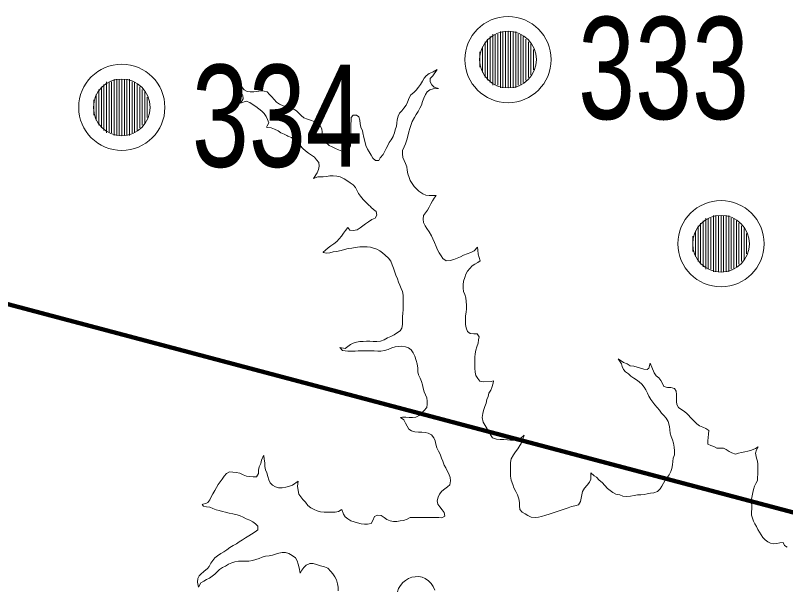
# Model space of a CAD drawing. Extents: x 553962 to 842807, y 8883888 to 9032388.
# Drawn here: x 730580 to 733595, y 8961216 to 8963460 of the extents above; entities that cross this region are included whole.
import ezdxf

# ---------------------------------------------------------------- set-up
doc = ezdxf.new("R2010")
doc.units = 0
doc.header["$LTSCALE"] = 160
for name, color, linetype, lineweight in [('27', 7, 'Continuous', 90), ('33', 7, 'Continuous', 13), ('8', 7, 'Continuous', 13)]:
    doc.layers.add(name, color=color, linetype=linetype, lineweight=lineweight)

msp = doc.modelspace()

# ---------------------------------------------------------------- linework, layer by layer
at = {"layer": '27'}
msp.add_line((739632.7, 8959921), (727062.8, 8963254.1), dxfattribs=at)
at = {"layer": '33'}
for p, q in [((732438, 8963377), (732438, 8963197)), ((732448, 8963387), (732448, 8963187)), ((732458, 8963387), (732458, 8963187)), ((732468, 8963387), (732468, 8963187)), ((732478, 8963397), (732478, 8963177)), ((732488, 8963397), (732488, 8963177)), ((732498, 8963397), (732498, 8963177)), ((732508, 8963397), (732508, 8963177)), ((732518, 8963397), (732518, 8963177)), ((732528, 8963397), (732528, 8963177)), ((732538, 8963397), (732538, 8963177)), ((732548, 8963387), (732548, 8963187)), ((732558, 8963387), (732558, 8963187)), ((732568, 8963377), (732568, 8963197)), ((732418, 8963357), (732418, 8963217)), ((732428, 8963367), (732428, 8963207)), ((732578, 8963367), (732578, 8963207)), ((732588, 8963357), (732588, 8963217)), ((732598, 8963347), (732598, 8963227)), ((732398, 8963317), (732398, 8963257)), ((732408, 8963337), (732408, 8963237)), ((732608, 8963327), (732608, 8963247)), ((730936, 8963200), (730936, 8963000)), ((730946, 8963200), (730946, 8963000)), ((730956, 8963200), (730956, 8963000)), ((730966, 8963210), (730966, 8962990)), ((730976, 8963210), (730976, 8962990)), ((730986, 8963210), (730986, 8962990)), ((730996, 8963210), (730996, 8962990)), ((731006, 8963210), (731006, 8962990)), ((731016, 8963210), (731016, 8962990)), ((731026, 8963210), (731026, 8962990)), ((731036, 8963200), (731036, 8963000)), ((731046, 8963200), (731046, 8963000)), ((730906, 8963170), (730906, 8963030)), ((730916, 8963180), (730916, 8963020)), ((730926, 8963190), (730926, 8963010)), ((731056, 8963190), (731056, 8963010)), ((731066, 8963180), (731066, 8963020)), ((731076, 8963170), (731076, 8963030)), ((730896, 8963150), (730896, 8963050)), ((731086, 8963160), (731086, 8963040)), ((731096, 8963140), (731096, 8963060)), ((730886, 8963130), (730886, 8963070)), ((733272, 8962656), (733272, 8962476)), ((733282, 8962666), (733282, 8962466)), ((733292, 8962666), (733292, 8962466)), ((733302, 8962666), (733302, 8962466)), ((733312, 8962676), (733312, 8962456)), ((733322, 8962676), (733322, 8962456)), ((733332, 8962676), (733332, 8962456)), ((733342, 8962676), (733342, 8962456)), ((733352, 8962676), (733352, 8962456)), ((733362, 8962676), (733362, 8962456)), ((733372, 8962676), (733372, 8962456)), ((733382, 8962666), (733382, 8962466)), ((733392, 8962666), (733392, 8962466)), ((733402, 8962656), (733402, 8962476)), ((733252, 8962636), (733252, 8962496)), ((733262, 8962646), (733262, 8962486)), ((733412, 8962646), (733412, 8962486)), ((733422, 8962636), (733422, 8962496)), ((733432, 8962626), (733432, 8962506)), ((733232, 8962596), (733232, 8962536)), ((733242, 8962616), (733242, 8962516)), ((733442, 8962606), (733442, 8962526))]:
    msp.add_line(p, q, dxfattribs=at)
for centre, radius in [((732508, 8963287), 168.7), ((732508, 8963287), 111), ((730996, 8963100), 168.7), ((730996, 8963100), 111), ((733342, 8962566), 168.7), ((733342, 8962566), 111)]:
    msp.add_circle(centre, radius, dxfattribs=at)
at = {"layer": '8'}
for points in [[(732115.7, 8962987.2), (732115.8, 8962987.5), (732120.2, 8963003.9), (732124.2, 8963016.6), (732128.3, 8963032.6), (732132.9, 8963044.9), (732141.3, 8963060.1), (732148.2, 8963072.1), (732156.2, 8963083.6), (732163.1, 8963097), (732168.8, 8963109.1), (732173.8, 8963122.6), (732178.3, 8963135.8), (732184.4, 8963150), (732191.8, 8963161.2), (732202.3, 8963168.2), (732214.9, 8963172.2), (732235.9, 8963173.6), (732218.8, 8963178.5), (732209.8, 8963188), (732203, 8963199.4), (732203.9, 8963213.2), (732213.4, 8963223), (732230.5, 8963248.7), (732215.3, 8963238.9), (732212.5, 8963238.2), (732199.1, 8963233.2), (732187.4, 8963224), (732179.5, 8963213.8), (732173.2, 8963202.8), (732165.1, 8963189.1), (732157.3, 8963178.4), (732148.6, 8963167.2), (732138.9, 8963158.2), (732128, 8963149.5), (732121.1, 8963137.5), (732115.1, 8963120.8), (732109.7, 8963108.7), (732100, 8963097.3), (732092.4, 8963086.9), (732083.5, 8963077.3), (732078.4, 8963065), (732074.4, 8963051.3), (732073.3, 8963037.9), (732071.1, 8963026.2), (732066.5, 8963012.1), (732063.6, 8963000.4), (732058.6, 8962987.6)], [(731782.2, 8962989.2), (731780.9, 8963002.6), (731779.7, 8963015.7), (731772.2, 8963028.2), (731763.8, 8963038.1), (731751.7, 8963043.7), (731739.3, 8963048.7), (731722.5, 8963053.9), (731709.3, 8963059.6), (731698.8, 8963068.3), (731688.8, 8963077.6), (731679.4, 8963085.9), (731666.8, 8963094.1), (731654.8, 8963100.9), (731641.1, 8963104.7), (731627.4, 8963105.6), (731612.9, 8963112), (731601.5, 8963120.1), (731592.3, 8963130.1), (731583.4, 8963140.9), (731574.6, 8963150.6), (731564.9, 8963160.5), (731552.8, 8963163.8), (731539.8, 8963164.2), (731524.6, 8963162.4), (731512.3, 8963160.4), (731499.1, 8963161.1), (731486.6, 8963161.9), (731475.5, 8963168.4), (731467.6, 8963178.2), (731463.4, 8963188.9), (731459.4, 8963179.4), (731459.1, 8963171.8), (731464.4, 8963157), (731470.2, 8963145.5), (731471.8, 8963132.7), (731461, 8963116.3), (731483, 8963124.3), (731497.3, 8963119.3), (731509.8, 8963109.8), (731520.6, 8963102.7), (731532.7, 8963094.2), (731544.3, 8963085.5), (731554, 8963075.6), (731560.8, 8963064.8), (731566.5, 8963051.8), (731571.3, 8963039.4), (731564.9, 8963027.5), (731562, 8963022.2), (731567.7, 8963021.6), (731580.2, 8963019.6), (731594.3, 8963014.9), (731607.7, 8963008.4), (731619.1, 8963000.8), (731631.5, 8962995), (731641.7, 8962990.1)], [(731942.8, 8962988.2), (731941.5, 8962994.3), (731938.4, 8963007.9), (731932.4, 8963022.3), (731929.2, 8963035.5), (731927.4, 8963049.4), (731923.7, 8963062.8), (731914.6, 8963069.3), (731902.4, 8963069), (731893.6, 8963060.6), (731893.4, 8963048), (731893.2, 8963033.7), (731892.9, 8963017.4), (731892.7, 8963003.8), (731892.5, 8962990.6), (731892.5, 8962988.6)], [(731641.7, 8962990.1), (731646.3, 8962987.8), (731659.9, 8962981.5), (731674.2, 8962970.2), (731684.9, 8962959.5), (731694.6, 8962950.4), (731704.3, 8962939.1), (731715, 8962929.3), (731726.6, 8962920.3), (731739.3, 8962912.2), (731749.8, 8962905.3), (731758.5, 8962894.9), (731766.8, 8962883.5), (731768.8, 8962869.4), (731765.8, 8962856.3), (731761, 8962844.2), (731746, 8962821.5), (731763, 8962827.7), (731771.2, 8962828.2), (731784.2, 8962828.5), (731797.6, 8962829.7), (731810.3, 8962831.3), (731823.5, 8962831.4), (731837.3, 8962831.1), (731851.2, 8962828), (731866.6, 8962819.7), (731877.4, 8962813.2), (731889.6, 8962805), (731901.9, 8962796.5), (731910.4, 8962786.7), (731915.8, 8962775.1), (731923, 8962763), (731930.8, 8962751.8), (731941.2, 8962739.8), (731949.7, 8962730.5)], [(731792, 8962967), (731787, 8962973.6), (731784.1, 8962982.3), (731782.2, 8962989.2)], [(731892.5, 8962988.6), (731892.3, 8962975.1), (731892, 8962961.2), (731891.8, 8962948.3), (731885.4, 8962936.1), (731873.8, 8962927.9), (731858.1, 8962928.3), (731843.8, 8962933.4), (731832.2, 8962939.1), (731820, 8962945.3), (731808.5, 8962951), (731803.8, 8962955)], [(732007.8, 8962902.1), (732002, 8962892.3), (731988.8, 8962891.4), (731979.3, 8962900.8), (731972.1, 8962913.2), (731965, 8962925.4), (731957.3, 8962936.8), (731950.9, 8962950.9), (731946.9, 8962967.5), (731944.2, 8962982), (731942.8, 8962988.2)], [(732058.6, 8962987.6), (732057.8, 8962986.1), (732050.6, 8962973.4), (732043.3, 8962962), (732037.4, 8962950.5), (732031.6, 8962938.4), (732024.7, 8962926.3), (732018.9, 8962915.9)], [(732208.2, 8962596.6), (732199, 8962612.9), (732190.7, 8962625.3), (732184.3, 8962636.6), (732177.6, 8962649.3), (732175.3, 8962662.3), (732177.2, 8962676), (732184.8, 8962687.4), (732192.8, 8962697.5), (732199.9, 8962709), (732205.7, 8962721.7), (732211.8, 8962733.8), (732218.9, 8962744.7), (732227.4, 8962754.7), (732227.4, 8962754.9), (732213.2, 8962755.3), (732199.6, 8962754.8), (732186.6, 8962756), (732174.3, 8962761.6), (732158.4, 8962771.2), (732149.2, 8962780.7), (732140.4, 8962790.7), (732132.4, 8962802), (732125.4, 8962814.1), (732120.6, 8962825.8), (732116.4, 8962839.4), (732113, 8962853.8), (732111.9, 8962867.6), (732107.1, 8962880.5), (732101, 8962891.7), (732096, 8962903.9), (732094.7, 8962918.5), (732095.6, 8962931.2), (732101.8, 8962944.8), (732106.7, 8962957.2), (732111.5, 8962972.6), (732115.7, 8962987.2)], [(731803.8, 8962955), (731796.2, 8962961.3), (731792, 8962967)], [(732018.9, 8962915.9), (732018.1, 8962914.3), (732008.8, 8962903.8), (732007.8, 8962902.1)], [(731949.7, 8962730.5), (731962, 8962718.3), (731971.6, 8962710.5), (731970.4, 8962708.5), (731981.9, 8962700.3), (731992, 8962692.1), (731994.6, 8962677.6), (731987.3, 8962666.6), (731975.5, 8962660.3), (731961.7, 8962651.3), (731950.5, 8962643.8), (731939.3, 8962635.5), (731928.8, 8962628.5), (731916.9, 8962621), (731902.2, 8962617.5), (731889, 8962619.6), (731880.4, 8962629.1), (731871.2, 8962618.2), (731864.1, 8962606.9), (731855.9, 8962595.9), (731847.4, 8962585.2), (731837.4, 8962575.1), (731826.4, 8962566.1), (731814.9, 8962558), (731803.6, 8962550.2), (731793.3, 8962541.4), (731784.4, 8962532.6), (731784.2, 8962532.1), (731797.8, 8962528.9), (731810.5, 8962530.6), (731823.9, 8962534.1), (731837, 8962535.5), (731855.4, 8962539.5), (731867.3, 8962543.3), (731881.6, 8962547.6), (731896.3, 8962549.2), (731909.2, 8962551), (731927.6, 8962553.3), (731943, 8962553.9), (731956.3, 8962553.7), (731969.1, 8962552.4), (731981.2, 8962548.6), (731993.9, 8962544.1), (732006.2, 8962538.1), (732016.3, 8962529.9), (732026.7, 8962521.3), (732040.7, 8962509.1), (732049.8, 8962497.4), (732054.5, 8962482.7), (732059.1, 8962470.6), (732065.4, 8962454.4), (732069.3, 8962442.4), (732075, 8962428.4), (732078.9, 8962415.7), (732084.2, 8962403.5), (732090, 8962390.6), (732095.4, 8962379), (732097.5, 8962364.4), (732097.3, 8962350.3), (732097.2, 8962336.3), (732098.1, 8962320.9), (732097.8, 8962306.7), (732096, 8962294.3), (732095.3, 8962279.4), (732095.4, 8962264.1)], [(732449.3, 8962020), (732450.8, 8962029), (732442.3, 8962026.5), (732411.1, 8962024.7), (732397.8, 8962027.3), (732390, 8962038.1), (732382.2, 8962049.8), (732379.1, 8962062.7), (732378.2, 8962078.2), (732378.1, 8962096.3), (732377.9, 8962109.2), (732378.1, 8962121.8), (732379, 8962135.2), (732382.3, 8962148.7), (732386, 8962162.5), (732390.9, 8962176.8), (732392.3, 8962189.5), (732394.5, 8962202), (732387.3, 8962212.6), (732374.8, 8962213.7), (732360, 8962213.9), (732349.7, 8962222.7), (732344.1, 8962236.8), (732342.1, 8962250.3), (732341.3, 8962265.7), (732341.7, 8962283.8), (732344.2, 8962297.4), (732345.4, 8962310.8), (732345.6, 8962325.2), (732344.8, 8962339.7), (732342.6, 8962353.7), (732338.9, 8962367.3), (732334.3, 8962379.4), (732332.2, 8962392.5), (732332.6, 8962405.4), (732333.3, 8962419.8), (732338.4, 8962433.3), (732343.5, 8962447.3), (732350, 8962458.7), (732358.8, 8962468.7), (732367.5, 8962478.8), (732377.8, 8962486.2), (732389.5, 8962492.3), (732398.6, 8962499.4), (732395.5, 8962512.2), (732391.6, 8962524.6), (732389.6, 8962540.2), (732388.9, 8962552), (732375.1, 8962538.4), (732362.6, 8962532), (732347.6, 8962526.2), (732334.3, 8962520.6), (732321.9, 8962515.1), (732308.6, 8962509.6), (732296, 8962504.8), (732281.1, 8962500.3), (732266.4, 8962499.5), (732253.5, 8962507.7), (732245.8, 8962518), (732239, 8962530.6), (732232.4, 8962541.8), (732226.5, 8962555), (732220.4, 8962571.3), (732214.1, 8962584.6), (732208.2, 8962596.6)], [(732095.4, 8962264.1), (732095.3, 8962250.1), (732092.7, 8962235.9), (732086, 8962225.2), (732074.9, 8962217.9), (732062.5, 8962209.5), (732049.7, 8962202.6), (732036.4, 8962197.2), (732023.4, 8962190.2), (732008.7, 8962184.3), (731994, 8962183.4), (731980.2, 8962183.6), (731967.5, 8962183.8), (731954.2, 8962184), (731940.5, 8962183.6), (731927.8, 8962183.1), (731914.4, 8962180.6), (731902.4, 8962176.6), (731890.8, 8962171.5), (731870.7, 8962155.1), (731849.8, 8962159), (731860.1, 8962148.2), (731881.5, 8962145.8), (731896.6, 8962145.3), (731909.2, 8962145.6), (731922, 8962146.2), (731935.6, 8962146.9), (731949.5, 8962146.6), (731965, 8962146.3), (731983.4, 8962146), (731998.1, 8962145.8), (732010.6, 8962145.8), (732025.1, 8962147.6), (732038.8, 8962151.2), (732052.9, 8962158.2), (732066, 8962161.6), (732078.9, 8962163.2)], [(732078.9, 8962163.2), (732092.4, 8962164.8), (732106.5, 8962162.8), (732118.2, 8962157.7), (732128.5, 8962150.3), (732136.5, 8962138.1), (732143.6, 8962125.2), (732148.9, 8962109), (732151.9, 8962095.7), (732155.2, 8962079), (732155.6, 8962064.8), (732157.6, 8962052.3), (732164, 8962039.4), (732168.8, 8962026.5), (732173.6, 8962013.6), (732175.6, 8962000.7), (732179.7, 8961986.2), (732184.9, 8961974.6), (732190.6, 8961962.9), (732191.4, 8961949.7), (732191.3, 8961937.1), (732189.6, 8961924.7), (732178.7, 8961912.1), (732169.8, 8961902.2), (732160.3, 8961892.7), (732147.7, 8961887.2), (732134.3, 8961885.6), (732121.1, 8961885.8), (732107.7, 8961886.2), (732095, 8961886.2), (732086.9, 8961885.4), (732100.8, 8961876.5), (732107, 8961863.6), (732113.8, 8961852.2), (732119.8, 8961840.4), (732130.5, 8961833.4), (732142.7, 8961829.2), (732157.1, 8961828.3), (732170.3, 8961828), (732183.1, 8961826.8), (732195.8, 8961824.1), (732208.2, 8961817.1), (732217.1, 8961806.3), (732222.2, 8961794.4), (732224.9, 8961780.6), (732229.5, 8961766.6), (732235.9, 8961753.5), (732242.5, 8961741.4), (732248.1, 8961726.8), (732252.8, 8961714.7), (732258.1, 8961699.3), (732264.2, 8961688), (732270.2, 8961676.5), (732275.8, 8961665.1), (732281.5, 8961650.6), (732283.1, 8961637.1), (732280.7, 8961622.4), (732270.7, 8961614.5), (732260.2, 8961606.2), (732249.1, 8961596.5), (732239.4, 8961584.7), (732234.2, 8961572.9), (732231.3, 8961559.4), (732233.9, 8961546.3), (732240.9, 8961535.3)], [(733366.2, 8961758.1), (733362.6, 8961760.7), (733351.9, 8961765.1), (733338.3, 8961764.9), (733325.7, 8961765.9), (733313.8, 8961771.4), (733302.2, 8961775.9), (733290.6, 8961780.8), (733290.5, 8961794.7), (733291.6, 8961807.8), (733293.2, 8961820.7), (733293.9, 8961834.4), (733282.7, 8961842), (733270.7, 8961847.5), (733257.9, 8961853.5), (733247.4, 8961860.6), (733237.8, 8961869.3), (733227.9, 8961880.7), (733208.8, 8961900), (733199.2, 8961908.7), (733187.9, 8961915.4), (733176, 8961925.1), (733168.5, 8961936.1), (733167, 8961948.6), (733167.2, 8961961.9), (733167.4, 8961975), (733166.7, 8961988.1), (733159.5, 8961998.6), (733145.4, 8962003.1), (733132.5, 8962003.5), (733118.6, 8962007), (733113.2, 8962019.2), (733106.5, 8962030.2), (733099, 8962041.1), (733088.4, 8962049.3), (733080.5, 8962060.1), (733064.5, 8962098), (733059.5, 8962078.8), (733052.3, 8962073.3), (733039.1, 8962075.4), (733027.1, 8962078.9), (733013.4, 8962082.8), (733000.7, 8962086.2), (732986.7, 8962088.4), (732974.9, 8962095.5), (732960.4, 8962100.4), (732939.2, 8962115), (732952.4, 8962095.9), (732955.3, 8962085.6), (732960.1, 8962073.8), (732968.6, 8962064.3), (732979.5, 8962056.4), (732989.2, 8962047.9), (733000, 8962040.1), (733011.1, 8962033), (733021, 8962025.2), (733031.4, 8962015.7), (733040.7, 8962004.5), (733047.5, 8961993.6), (733054.3, 8961981.1), (733059.9, 8961969), (733067.2, 8961956.3), (733075.5, 8961944.9), (733083.2, 8961934.7), (733092.2, 8961924.2)], [(732517.4, 8961670.5), (732517.8, 8961684), (732518.1, 8961697.3), (732518.4, 8961709.9), (732520.8, 8961723.5), (732529.5, 8961739.2), (732537.7, 8961750.8), (732546.7, 8961762.7), (732554.8, 8961775.6), (732559.2, 8961784.3), (732564.5, 8961798.3), (732571.8, 8961816.3), (732556.8, 8961803.9), (732544.7, 8961798.8), (732532.2, 8961797.3), (732518.1, 8961797), (732505.6, 8961798.2), (732491.9, 8961798.8), (732477.5, 8961799.1), (732463.1, 8961800.3), (732447.9, 8961805.8), (732439.8, 8961817.7), (732432.6, 8961829.5), (732426.3, 8961840.6), (732418.1, 8961854.2), (732410.6, 8961866.8), (732406.8, 8961885.9), (732409, 8961901.2), (732412.4, 8961913.3), (732417.8, 8961928.8), (732421.9, 8961941.4), (732425.2, 8961955.6), (732429.7, 8961968), (732433.4, 8961980.2), (732440.3, 8961991.9), (732445.1, 8962003.5), (732449.3, 8962020)], [(733092.2, 8961924.2), (733100.5, 8961914.4), (733108.6, 8961903), (733118.7, 8961893.1), (733127.3, 8961882.6), (733135.4, 8961869.7), (733140.4, 8961850.1), (733141, 8961836.6), (733142.2, 8961823.5), (733146.8, 8961810.8), (733151.9, 8961797.9), (733155.9, 8961785.5), (733158.7, 8961769.5), (733160, 8961754.6), (733159.7, 8961739.3), (733155.2, 8961726.6), (733152.8, 8961713.3), (733151.6, 8961699.5), (733149.3, 8961686), (733145.6, 8961673.8)], [(733486.2, 8961446.9), (733480.3, 8961458.2), (733474.1, 8961468.7), (733468.7, 8961479.6), (733464.7, 8961491.1), (733461.9, 8961503), (733461.9, 8961515.6), (733462, 8961527.9), (733462.1, 8961540.7), (733460.7, 8961552.9), (733461.3, 8961565.5), (733463.8, 8961579), (733466.6, 8961591.9), (733469.3, 8961603.9), (733472.9, 8961616.4), (733478, 8961627.3), (733484.3, 8961638.6), (733485.3, 8961650.7), (733485.5, 8961663.3), (733485.8, 8961676.1), (733486, 8961688.2), (733485.9, 8961703), (733485, 8961715.1), (733480.3, 8961726.5), (733476.6, 8961745.9), (733480.4, 8961759), (733488, 8961770.9), (733477.1, 8961764.4), (733460.7, 8961757), (733447.5, 8961753.5), (733435.1, 8961750.9), (733422.6, 8961748.4), (733409.9, 8961746.2), (733398.2, 8961742.1), (733384.5, 8961746.8), (733373.3, 8961752.9), (733366.2, 8961758.1)], [(731858, 8961525.7), (731854.9, 8961523.7), (731843.9, 8961517.6), (731830.9, 8961515.3), (731817.6, 8961514.8), (731804.9, 8961514.9), (731788.8, 8961515.3), (731774, 8961516.1), (731760.5, 8961519.9), (731748.7, 8961524.7), (731735.7, 8961531.2), (731724.9, 8961541.1), (731714.7, 8961553.6), (731704.8, 8961564.2), (731696.3, 8961574.5), (731689.7, 8961585.4), (731686.3, 8961599.4), (731684.2, 8961616.5), (731686.3, 8961636.2), (731664.7, 8961620), (731652.3, 8961616.8), (731637.7, 8961612.5), (731623.8, 8961610.3), (731610.1, 8961610.7), (731597.3, 8961613.5), (731586.6, 8961621), (731576.7, 8961629.6), (731571.3, 8961641.6), (731567.7, 8961655), (731563.2, 8961668.9), (731559, 8961680.7), (731556.3, 8961694.1), (731555.4, 8961707.6), (731554, 8961722.9), (731551.5, 8961736.8), (731547.7, 8961729.8), (731543.1, 8961718.2), (731539.7, 8961705.2), (731533.7, 8961692.7), (731531.1, 8961679.6), (731530.6, 8961665.8), (731523.3, 8961653.8), (731510.1, 8961653.7), (731496.5, 8961654.4), (731483.6, 8961655.8), (731470.6, 8961661.1), (731457.5, 8961667.3), (731444.2, 8961670.3), (731430.6, 8961671.9), (731417.3, 8961672.1), (731405.8, 8961666.3), (731397.2, 8961655.6), (731389.3, 8961644.3), (731381.1, 8961633.9), (731373.8, 8961622.7), (731367.4, 8961611.6), (731360.4, 8961599.3), (731352.1, 8961586.9), (731345.9, 8961574.2), (731341.1, 8961562.5), (731333.5, 8961552.5), (731325.3, 8961548.8), (731312.7, 8961546.2), (731310.8, 8961544.7), (731315.7, 8961538.2)], [(733145.6, 8961673.8), (733139.1, 8961661.2), (733131.5, 8961650.2), (733123.9, 8961640), (733116.7, 8961628.8), (733110.3, 8961617.2), (733103.4, 8961605.9), (733092.8, 8961595.8), (733079.2, 8961590.3), (733066.2, 8961589.3), (733053, 8961586.5), (733040.7, 8961583.6), (733027.5, 8961582.8), (733014.9, 8961582.4), (733001.8, 8961579.6), (732988, 8961576.9), (732972.8, 8961576.2), (732958, 8961577.2), (732945.3, 8961582.1), (732930.7, 8961585.4), (732918.7, 8961591.8), (732908.4, 8961599), (732897.3, 8961607.8), (732887.2, 8961619.2), (732876.4, 8961630.4), (732865, 8961640.5), (732854.5, 8961652), (732844.8, 8961656.5), (732832.8, 8961668.4), (732832.6, 8961643.5), (732827.3, 8961632.1), (732817.8, 8961620.7), (732807.6, 8961608.6), (732799.9, 8961595.7), (732796.6, 8961582.6), (732794.4, 8961569.1), (732791.8, 8961556.4), (732783.5, 8961543.8), (732769.9, 8961539.5), (732757, 8961536.6), (732743, 8961531.8), (732727.9, 8961526.8), (732712.7, 8961521.6), (732700.2, 8961517.3), (732685.3, 8961512.3), (732668.7, 8961506.6), (732656.4, 8961503.3), (732639.7, 8961497.4), (732626.8, 8961494.6), (732613.8, 8961493.5), (732598.8, 8961495.2), (732585.8, 8961501.2), (732575.1, 8961508.3), (732563.9, 8961515), (732553.9, 8961525.5), (732553.2, 8961539.4), (732553.5, 8961552.7), (732550.5, 8961566.7), (732545.4, 8961582.8), (732539.1, 8961595.1), (732531, 8961610), (732526.9, 8961623.5), (732520.5, 8961640.3), (732517.2, 8961655.2), (732517.4, 8961670.5)], [(731315.7, 8961538.2), (731328, 8961535.1), (731340.6, 8961533.9), (731353, 8961529.5), (731365.3, 8961524.4), (731377.8, 8961521.1), (731390.2, 8961517.7), (731402.3, 8961514.4), (731416.4, 8961511.2), (731431, 8961507.7), (731447.1, 8961504.2), (731459.1, 8961500.6), (731471.5, 8961495), (731483.5, 8961489.2), (731497.3, 8961483.3), (731509.5, 8961476.4), (731520.1, 8961469), (731528.8, 8961459.5), (731528.4, 8961445.7), (731517.7, 8961437.6), (731504.2, 8961429.3), (731493.5, 8961422.2), (731480.9, 8961414.7), (731468.6, 8961407), (731455.9, 8961398.4), (731444.5, 8961391.4), (731432.2, 8961384.4), (731419.3, 8961376.2), (731406.9, 8961367.6), (731395.3, 8961359.3), (731383.7, 8961352.3), (731370.7, 8961344), (731360.6, 8961335.6), (731352.7, 8961325.8), (731345.2, 8961314.8), (731338.3, 8961302.5), (731331.7, 8961294.4)], [(732240.9, 8961535.3), (732249.8, 8961523.8), (732258.6, 8961513.9), (732261.3, 8961499.5), (732249.3, 8961493.2), (732236.7, 8961493.5), (732223.9, 8961493.9), (732209.8, 8961494.3), (732197.2, 8961493.7), (732181.6, 8961493.5), (732167.5, 8961493.8), (732151.5, 8961494.2), (732138.1, 8961494.3), (732125.2, 8961493.3), (732113.8, 8961487.4), (732099.3, 8961482.3), (732085.2, 8961480.3), (732072.8, 8961477.8), (732060, 8961478.2), (732046.7, 8961480.5), (732034, 8961486.1), (732023.7, 8961494.4), (732010.9, 8961501.4), (731997.4, 8961503.1), (731985.4, 8961497.8), (731979.3, 8961482.5), (731971.9, 8961471), (731958.5, 8961467.8), (731945.6, 8961468), (731933.1, 8961469.7), (731919.3, 8961473.2), (731905.3, 8961476.8), (731892.2, 8961481.2), (731880.8, 8961488.6), (731871, 8961497), (731863.4, 8961507.3), (731858, 8961525.7)], [(733600.3, 8961377.6), (733589.9, 8961384.8), (733585.3, 8961396.3), (733572.4, 8961395.1), (733560.8, 8961391.9), (733547.7, 8961391.3), (733535.2, 8961393), (733524.7, 8961398.8), (733514.3, 8961406.1), (733506.2, 8961415.3), (733499.6, 8961425.6), (733492.4, 8961436.3), (733486.2, 8961446.9)], [(731314.4, 8961280.1), (731307.9, 8961274.6), (731298.7, 8961266), (731293.9, 8961254.4), (731292.5, 8961240.9), (731294.8, 8961227.9), (731295.9, 8961220.9), (731305.4, 8961238), (731316.6, 8961244.4), (731327.5, 8961251), (731339.6, 8961256.8), (731350.4, 8961263.9), (731360.5, 8961271.8), (731369.2, 8961281.6), (731378.8, 8961290.3), (731390.1, 8961298.5), (731402, 8961303.8), (731414.2, 8961310.6), (731426.7, 8961316.7), (731439, 8961320.5), (731452.9, 8961323.3), (731466.1, 8961323.2), (731478.9, 8961322.9), (731493, 8961322.6), (731507.1, 8961325.6), (731521.2, 8961328.8), (731533.8, 8961333), (731545.1, 8961338.7), (731558.5, 8961342.9), (731572.9, 8961344.2), (731585.5, 8961346), (731597.3, 8961350.5), (731610.4, 8961354.9), (731623.3, 8961356.6), (731636.9, 8961356.5), (731650.5, 8961352.5), (731663, 8961344.9), (731675.6, 8961335.7), (731682, 8961324.3), (731686.2, 8961310.7), (731690.6, 8961297), (731694.7, 8961275.8), (731700.4, 8961288.3), (731708.1, 8961298.5), (731717.6, 8961307.5)], [(731331.7, 8961294.4), (731330.1, 8961292.4), (731319.1, 8961284.1), (731314.4, 8961280.1)], [(731717.6, 8961307.5), (731731.7, 8961314.3), (731745.6, 8961314.2), (731758.4, 8961309.3), (731773.4, 8961304.2), (731789.4, 8961301.3), (731802.3, 8961295.2), (731814, 8961282.8), (731822.3, 8961272.9), (731830.5, 8961261.6), (731836.1, 8961249.5), (731840.3, 8961234.6), (731842.6, 8961220.5), (731843.7, 8961206.9)], [(732076, 8961203.1), (732079, 8961216.4), (732087.2, 8961227.4), (732096, 8961239.5), (732106.1, 8961247.5), (732119, 8961255.6), (732131.9, 8961260.3), (732144.5, 8961261.7), (732158.7, 8961262.4), (732171.8, 8961260.9), (732184.3, 8961255.5), (732197.1, 8961246.4), (732207.2, 8961235.8), (732214.8, 8961223.3), (732221.5, 8961209.4)]]:
    msp.add_lwpolyline(points, dxfattribs=at)

# ---------------------------------------------------------------- texts
at = {"layer": '33', "width": 0.75}
for s, p in [('333', (732782.2, 8963054.1)), ('334', (731270.2, 8962867.1))]:
    msp.add_text(s, height=400, dxfattribs=at).set_placement(p)

doc.saveas('drawing.dxf')
